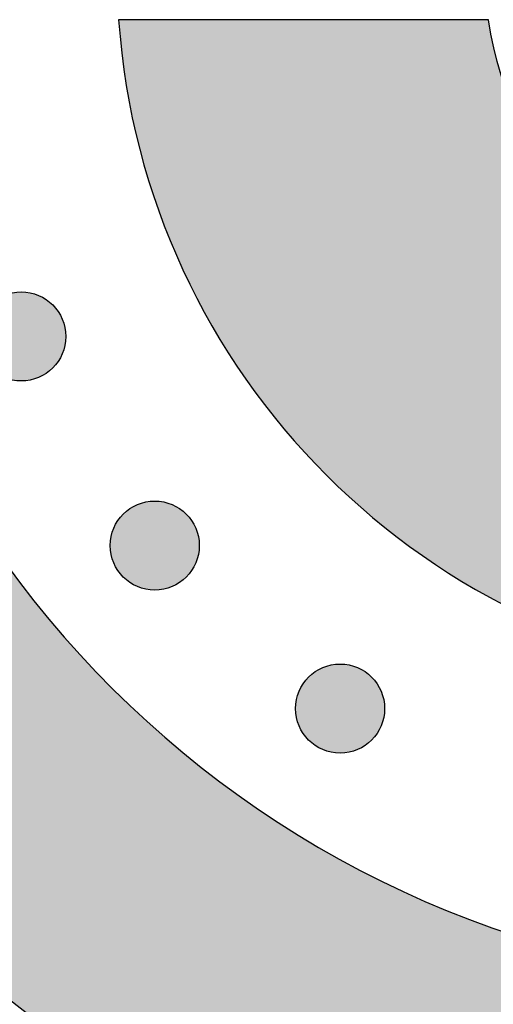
# Model space of a CAD drawing. Header units: millimetres. Extents: x -3873 to -97, y 912 to 4165.
# Tile 489 of 656: x -1369 to -1350, y 2867 to 2906. Entities that reach past the tile are written whole.
import ezdxf

# ---------------------------------------------------------------- set-up
doc = ezdxf.new("R2010")
doc.units = ezdxf.units.MM
doc.layers.add('pattern', color=7, linetype='Continuous', true_color=0x000000)

msp = doc.modelspace()

# ---------------------------------------------------------------- hatches: boundary and pattern name
at = {"layer": 'pattern'}
for points in [[(-1377.479, 2906.089), (-1377.426, 2905.215), (-1377.354, 2904.334), (-1377.261, 2903.449), (-1377.148, 2902.558), (-1377.015, 2901.663), (-1376.86, 2900.765), (-1376.683, 2899.864), (-1376.485, 2898.96), (-1376.265, 2898.056), (-1376.022, 2897.15), (-1375.756, 2896.245), (-1375.468, 2895.34), (-1375.156, 2894.438), (-1374.822, 2893.538), (-1374.464, 2892.641), (-1374.083, 2891.749), (-1373.678, 2890.862), (-1373.251, 2889.981), (-1372.8, 2889.106), (-1372.326, 2888.24), (-1371.83, 2887.382), (-1371.311, 2886.534), (-1370.769, 2885.696), (-1370.205, 2884.87), (-1369.62, 2884.056), (-1369.013, 2883.255), (-1368.386, 2882.468), (-1367.738, 2881.695), (-1367.07, 2880.938), (-1366.383, 2880.197), (-1365.677, 2879.473), (-1364.953, 2878.766), (-1364.212, 2878.078), (-1363.454, 2877.409), (-1362.68, 2876.76), (-1361.89, 2876.13), (-1361.086, 2875.521), (-1360.269, 2874.934), (-1359.439, 2874.367), (-1358.597, 2873.823), (-1357.743, 2873.301), (-1356.88, 2872.802), (-1356.007, 2872.325), (-1355.126, 2871.872), (-1354.237, 2871.442), (-1353.342, 2871.035), (-1352.44, 2870.651), (-1351.534, 2870.292), (-1350.624, 2869.955), (-1349.711, 2869.642), (-1348.795, 2869.353), (-1347.878, 2869.086), (-1346.961, 2868.843), (-1346.043, 2868.623), (-1345.127, 2868.425), (-1344.212, 2868.25), (-1343.3, 2868.096), (-1342.391, 2867.965), (-1341.487, 2867.855), (-1340.586, 2867.765), (-1339.691, 2867.697), (-1338.802, 2867.648), (-1337.919, 2867.62), (-1337.043, 2867.61), (-1336.167, 2867.62), (-1335.285, 2867.649), (-1334.395, 2867.697), (-1333.5, 2867.766), (-1332.6, 2867.855), (-1331.695, 2867.966), (-1330.786, 2868.097), (-1329.874, 2868.251), (-1328.96, 2868.426), (-1328.043, 2868.624), (-1327.126, 2868.845), (-1326.208, 2869.088), (-1325.291, 2869.355), (-1324.376, 2869.644), (-1323.463, 2869.957), (-1322.553, 2870.294), (-1321.647, 2870.654), (-1320.745, 2871.037), (-1319.85, 2871.444), (-1318.961, 2871.875), (-1318.08, 2872.328), (-1317.207, 2872.805), (-1316.344, 2873.304), (-1315.491, 2873.827), (-1314.649, 2874.371), (-1313.819, 2874.937), (-1313.001, 2875.525), (-1312.198, 2876.134), (-1311.408, 2876.764), (-1310.634, 2877.414), (-1309.876, 2878.083), (-1309.135, 2878.771), (-1308.411, 2879.477), (-1307.705, 2880.202), (-1307.018, 2880.943), (-1306.351, 2881.7), (-1305.703, 2882.473), (-1305.075, 2883.26), (-1304.469, 2884.061), (-1303.884, 2884.875), (-1303.32, 2885.702), (-1302.779, 2886.54), (-1302.26, 2887.388), (-1301.763, 2888.246), (-1301.29, 2889.112), (-1300.839, 2889.986), (-1300.412, 2890.868), (-1300.008, 2891.755), (-1299.627, 2892.647), (-1299.269, 2893.544), (-1298.935, 2894.444), (-1298.623, 2895.347), (-1298.335, 2896.251), (-1298.07, 2897.157), (-1297.827, 2898.062), (-1297.606, 2898.967), (-1297.408, 2899.87), (-1297.232, 2900.771), (-1297.077, 2901.67), (-1296.944, 2902.565), (-1296.831, 2903.455), (-1296.739, 2904.341), (-1296.666, 2905.221), (-1296.614, 2906.096), (-1284.602, 2906.097), (-1284.658, 2904.956), (-1284.74, 2903.806), (-1284.847, 2902.65), (-1284.982, 2901.486), (-1285.144, 2900.317), (-1285.333, 2899.143), (-1285.551, 2897.964), (-1285.798, 2896.782), (-1286.073, 2895.598), (-1286.379, 2894.413), (-1286.714, 2893.228), (-1287.079, 2892.043), (-1287.474, 2890.861), (-1287.9, 2889.681), (-1288.356, 2888.506), (-1288.844, 2887.336), (-1289.361, 2886.172), (-1289.91, 2885.016), (-1290.489, 2883.869), (-1291.099, 2882.732), (-1291.738, 2881.606), (-1292.408, 2880.493), (-1293.107, 2879.392), (-1293.835, 2878.307), (-1294.593, 2877.237), (-1295.378, 2876.185), (-1296.191, 2875.15), (-1297.031, 2874.135), (-1297.897, 2873.139), (-1298.789, 2872.165), (-1299.706, 2871.213), (-1300.647, 2870.284), (-1301.611, 2869.38), (-1302.597, 2868.5), (-1303.604, 2867.645), (-1304.632, 2866.817), (-1305.678, 2866.016), (-1306.743, 2865.243), (-1307.825, 2864.498), (-1308.922, 2863.782), (-1310.035, 2863.096), (-1311.16, 2862.439), (-1312.299, 2861.812), (-1313.448, 2861.215), (-1314.607, 2860.649), (-1315.776, 2860.114), (-1316.952, 2859.61), (-1318.134, 2859.137), (-1319.322, 2858.694), (-1320.513, 2858.283), (-1321.708, 2857.902), (-1322.905, 2857.552), (-1324.102, 2857.232), (-1325.3, 2856.942), (-1326.496, 2856.682), (-1327.689, 2856.451), (-1328.879, 2856.25), (-1330.065, 2856.077), (-1331.246, 2855.932), (-1332.421, 2855.815), (-1333.589, 2855.724), (-1334.748, 2855.661), (-1335.9, 2855.623), (-1337.042, 2855.61), (-1338.184, 2855.623), (-1339.336, 2855.66), (-1340.496, 2855.724), (-1341.664, 2855.814), (-1342.838, 2855.931), (-1344.019, 2856.076), (-1345.205, 2856.248), (-1346.395, 2856.45), (-1347.589, 2856.68), (-1348.785, 2856.94), (-1349.982, 2857.23), (-1351.18, 2857.549), (-1352.377, 2857.899), (-1353.571, 2858.28), (-1354.763, 2858.691), (-1355.951, 2859.133), (-1357.134, 2859.607), (-1358.309, 2860.111), (-1359.478, 2860.646), (-1360.637, 2861.211), (-1361.787, 2861.808), (-1362.925, 2862.434), (-1364.051, 2863.091), (-1365.163, 2863.778), (-1366.261, 2864.493), (-1367.343, 2865.238), (-1368.408, 2866.011), (-1369.455, 2866.812), (-1370.482, 2867.64), (-1371.49, 2868.494), (-1372.476, 2869.374), (-1373.44, 2870.279), (-1374.381, 2871.207), (-1375.298, 2872.159), (-1376.19, 2873.133), (-1377.056, 2874.128), (-1377.897, 2875.144), (-1378.71, 2876.178), (-1379.495, 2877.231), (-1380.253, 2878.3), (-1380.981, 2879.385), (-1381.681, 2880.485), (-1382.35, 2881.599), (-1382.99, 2882.725), (-1383.6, 2883.862), (-1384.179, 2885.009), (-1384.728, 2886.164), (-1385.246, 2887.328), (-1385.733, 2888.498), (-1386.19, 2889.673), (-1386.616, 2890.853), (-1387.012, 2892.035), (-1387.377, 2893.22), (-1387.712, 2894.405), (-1388.018, 2895.59), (-1388.293, 2896.774), (-1388.54, 2897.956), (-1388.758, 2899.134), (-1388.948, 2900.308), (-1389.11, 2901.478), (-1389.245, 2902.641), (-1389.352, 2903.798), (-1389.434, 2904.947), (-1389.49, 2906.088)], [(-1338.981, 2894.412), (-1339.237, 2894.452), (-1339.493, 2894.497), (-1339.75, 2894.547), (-1340.008, 2894.602), (-1340.266, 2894.662), (-1340.524, 2894.728), (-1340.782, 2894.799), (-1341.04, 2894.876), (-1341.298, 2894.958), (-1341.555, 2895.045), (-1341.812, 2895.138), (-1342.068, 2895.236), (-1342.323, 2895.34), (-1342.576, 2895.449), (-1342.829, 2895.564), (-1343.08, 2895.684), (-1343.329, 2895.81), (-1343.577, 2895.941), (-1343.822, 2896.077), (-1344.066, 2896.219), (-1344.307, 2896.367), (-1344.545, 2896.519), (-1344.781, 2896.677), (-1345.014, 2896.839), (-1345.244, 2897.007), (-1345.471, 2897.18), (-1345.695, 2897.358), (-1345.915, 2897.54), (-1346.131, 2897.727), (-1346.344, 2897.919), (-1346.553, 2898.115), (-1346.757, 2898.315), (-1346.958, 2898.52), (-1347.154, 2898.729), (-1347.346, 2898.941), (-1347.533, 2899.158), (-1347.715, 2899.378), (-1347.893, 2899.601), (-1348.066, 2899.828), (-1348.234, 2900.058), (-1348.396, 2900.291), (-1348.554, 2900.527), (-1348.706, 2900.765), (-1348.854, 2901.006), (-1348.996, 2901.25), (-1349.132, 2901.495), (-1349.263, 2901.743), (-1349.389, 2901.992), (-1349.509, 2902.243), (-1349.624, 2902.496), (-1349.733, 2902.749), (-1349.837, 2903.004), (-1349.936, 2903.26), (-1350.029, 2903.517), (-1350.116, 2903.774), (-1350.198, 2904.032), (-1350.274, 2904.29), (-1350.346, 2904.548), (-1350.411, 2904.806), (-1350.472, 2905.064), (-1350.527, 2905.322), (-1350.577, 2905.579), (-1350.622, 2905.835), (-1350.662, 2906.091), (-1365.393, 2906.09), (-1365.346, 2905.506), (-1365.286, 2904.919), (-1365.214, 2904.329), (-1365.129, 2903.736), (-1365.03, 2903.141), (-1364.918, 2902.545), (-1364.793, 2901.947), (-1364.654, 2901.348), (-1364.501, 2900.749), (-1364.334, 2900.149), (-1364.153, 2899.551), (-1363.958, 2898.953), (-1363.748, 2898.356), (-1363.524, 2897.761), (-1363.286, 2897.169), (-1363.033, 2896.58), (-1362.766, 2895.994), (-1362.485, 2895.411), (-1362.19, 2894.834), (-1361.88, 2894.261), (-1361.556, 2893.693), (-1361.218, 2893.132), (-1360.867, 2892.577), (-1360.502, 2892.029), (-1360.123, 2891.488), (-1359.731, 2890.955), (-1359.327, 2890.431), (-1358.91, 2889.915), (-1358.48, 2889.409), (-1358.038, 2888.913), (-1357.585, 2888.427), (-1357.12, 2887.951), (-1356.644, 2887.486), (-1356.158, 2887.033), (-1355.661, 2886.591), (-1355.155, 2886.162), (-1354.64, 2885.744), (-1354.115, 2885.34), (-1353.582, 2884.948), (-1353.042, 2884.57), (-1352.493, 2884.205), (-1351.938, 2883.853), (-1351.377, 2883.516), (-1350.809, 2883.192), (-1350.236, 2882.882), (-1349.659, 2882.587), (-1349.076, 2882.306), (-1348.49, 2882.039), (-1347.901, 2881.787), (-1347.309, 2881.548), (-1346.714, 2881.325), (-1346.117, 2881.115), (-1345.519, 2880.92), (-1344.92, 2880.739), (-1344.321, 2880.572), (-1343.722, 2880.419), (-1343.123, 2880.28), (-1342.525, 2880.155), (-1341.928, 2880.043), (-1341.333, 2879.945), (-1340.741, 2879.86), (-1340.151, 2879.787), (-1339.563, 2879.728), (-1338.98, 2879.681)], [(-1370.528, 2892.219), (-1370.5, 2892.192), (-1370.471, 2892.165), (-1370.441, 2892.138), (-1370.41, 2892.112), (-1370.378, 2892.086), (-1370.346, 2892.061), (-1370.313, 2892.036), (-1370.279, 2892.012), (-1370.244, 2891.989), (-1370.208, 2891.966), (-1370.171, 2891.944), (-1370.134, 2891.923), (-1370.096, 2891.902), (-1370.057, 2891.883), (-1370.018, 2891.864), (-1369.978, 2891.846), (-1369.937, 2891.829), (-1369.896, 2891.813), (-1369.854, 2891.798), (-1369.811, 2891.783), (-1369.768, 2891.77), (-1369.725, 2891.758), (-1369.681, 2891.747), (-1369.637, 2891.738), (-1369.592, 2891.729), (-1369.547, 2891.721), (-1369.502, 2891.715), (-1369.456, 2891.709), (-1369.411, 2891.705), (-1369.365, 2891.702), (-1369.319, 2891.701), (-1369.273, 2891.7), (-1369.227, 2891.701), (-1369.181, 2891.702), (-1369.136, 2891.705), (-1369.09, 2891.709), (-1369.044, 2891.715), (-1368.999, 2891.721), (-1368.954, 2891.729), (-1368.91, 2891.738), (-1368.865, 2891.747), (-1368.821, 2891.758), (-1368.778, 2891.77), (-1368.735, 2891.784), (-1368.692, 2891.798), (-1368.65, 2891.813), (-1368.609, 2891.829), (-1368.568, 2891.846), (-1368.528, 2891.864), (-1368.489, 2891.883), (-1368.45, 2891.902), (-1368.412, 2891.923), (-1368.375, 2891.944), (-1368.338, 2891.966), (-1368.303, 2891.989), (-1368.268, 2892.012), (-1368.234, 2892.036), (-1368.2, 2892.061), (-1368.168, 2892.086), (-1368.136, 2892.112), (-1368.106, 2892.138), (-1368.076, 2892.165), (-1368.047, 2892.192), (-1368.019, 2892.22), (-1367.991, 2892.248), (-1367.964, 2892.277), (-1367.937, 2892.307), (-1367.911, 2892.338), (-1367.885, 2892.369), (-1367.86, 2892.402), (-1367.835, 2892.435), (-1367.811, 2892.469), (-1367.788, 2892.504), (-1367.765, 2892.54), (-1367.743, 2892.576), (-1367.722, 2892.613), (-1367.701, 2892.651), (-1367.682, 2892.69), (-1367.663, 2892.73), (-1367.645, 2892.77), (-1367.628, 2892.81), (-1367.612, 2892.852), (-1367.597, 2892.894), (-1367.582, 2892.936), (-1367.569, 2892.979), (-1367.557, 2893.023), (-1367.546, 2893.066), (-1367.537, 2893.111), (-1367.528, 2893.155), (-1367.52, 2893.2), (-1367.514, 2893.246), (-1367.508, 2893.291), (-1367.504, 2893.337), (-1367.501, 2893.383), (-1367.5, 2893.428), (-1367.499, 2893.474), (-1367.5, 2893.52), (-1367.501, 2893.566), (-1367.504, 2893.612), (-1367.508, 2893.658), (-1367.514, 2893.703), (-1367.52, 2893.748), (-1367.528, 2893.793), (-1367.537, 2893.838), (-1367.546, 2893.882), (-1367.557, 2893.926), (-1367.569, 2893.97), (-1367.583, 2894.013), (-1367.597, 2894.055), (-1367.612, 2894.097), (-1367.628, 2894.138), (-1367.645, 2894.179), (-1367.663, 2894.219), (-1367.682, 2894.259), (-1367.701, 2894.297), (-1367.722, 2894.335), (-1367.743, 2894.373), (-1367.765, 2894.409), (-1367.788, 2894.445), (-1367.811, 2894.48), (-1367.835, 2894.514), (-1367.86, 2894.547), (-1367.885, 2894.58), (-1367.911, 2894.611), (-1367.937, 2894.642), (-1367.964, 2894.672), (-1367.991, 2894.701), (-1368.019, 2894.729), (-1368.047, 2894.756), (-1368.076, 2894.784), (-1368.106, 2894.81), (-1368.137, 2894.837), (-1368.168, 2894.862), (-1368.201, 2894.888), (-1368.234, 2894.912), (-1368.268, 2894.936), (-1368.303, 2894.96), (-1368.339, 2894.982), (-1368.375, 2895.004), (-1368.412, 2895.026), (-1368.45, 2895.046), (-1368.489, 2895.066), (-1368.529, 2895.085), (-1368.569, 2895.103), (-1368.609, 2895.12), (-1368.651, 2895.136), (-1368.693, 2895.151), (-1368.735, 2895.165), (-1368.778, 2895.178), (-1368.822, 2895.19), (-1368.866, 2895.201), (-1368.91, 2895.211), (-1368.954, 2895.22), (-1368.999, 2895.227), (-1369.045, 2895.234), (-1369.09, 2895.239), (-1369.136, 2895.243), (-1369.182, 2895.246), (-1369.227, 2895.248), (-1369.273, 2895.249), (-1369.319, 2895.248), (-1369.365, 2895.246), (-1369.411, 2895.243), (-1369.457, 2895.239), (-1369.502, 2895.234), (-1369.547, 2895.227), (-1369.592, 2895.22), (-1369.637, 2895.211), (-1369.681, 2895.201), (-1369.725, 2895.19), (-1369.769, 2895.178), (-1369.812, 2895.165), (-1369.854, 2895.151), (-1369.896, 2895.136), (-1369.937, 2895.12), (-1369.978, 2895.103), (-1370.018, 2895.085), (-1370.058, 2895.066), (-1370.096, 2895.046), (-1370.134, 2895.026), (-1370.172, 2895.004), (-1370.208, 2894.982), (-1370.244, 2894.96), (-1370.279, 2894.936), (-1370.313, 2894.912), (-1370.346, 2894.887), (-1370.379, 2894.862), (-1370.41, 2894.836), (-1370.441, 2894.81), (-1370.471, 2894.783), (-1370.5, 2894.756), (-1370.528, 2894.729), (-1370.555, 2894.701), (-1370.583, 2894.672), (-1370.609, 2894.642), (-1370.636, 2894.611), (-1370.661, 2894.579), (-1370.687, 2894.547), (-1370.711, 2894.514), (-1370.735, 2894.479), (-1370.759, 2894.445), (-1370.781, 2894.409), (-1370.803, 2894.372), (-1370.825, 2894.335), (-1370.845, 2894.297), (-1370.865, 2894.258), (-1370.884, 2894.219), (-1370.902, 2894.179), (-1370.919, 2894.138), (-1370.935, 2894.097), (-1370.95, 2894.055), (-1370.964, 2894.012), (-1370.977, 2893.969), (-1370.989, 2893.926), (-1371, 2893.882), (-1371.01, 2893.838), (-1371.019, 2893.793), (-1371.026, 2893.748), (-1371.033, 2893.703), (-1371.038, 2893.657), (-1371.042, 2893.612), (-1371.045, 2893.566), (-1371.047, 2893.52), (-1371.048, 2893.474), (-1371.047, 2893.428), (-1371.045, 2893.382), (-1371.042, 2893.336), (-1371.038, 2893.291), (-1371.033, 2893.245), (-1371.026, 2893.2), (-1371.019, 2893.155), (-1371.01, 2893.111), (-1371, 2893.066), (-1370.989, 2893.022), (-1370.977, 2892.979), (-1370.964, 2892.936), (-1370.95, 2892.893), (-1370.935, 2892.851), (-1370.919, 2892.81), (-1370.902, 2892.769), (-1370.884, 2892.729), (-1370.865, 2892.69), (-1370.845, 2892.651), (-1370.825, 2892.613), (-1370.803, 2892.576), (-1370.781, 2892.539), (-1370.759, 2892.504), (-1370.735, 2892.469), (-1370.711, 2892.435), (-1370.686, 2892.401), (-1370.661, 2892.369), (-1370.635, 2892.337), (-1370.609, 2892.307), (-1370.582, 2892.277), (-1370.555, 2892.248)], [(-1365.212, 2883.887), (-1365.184, 2883.86), (-1365.155, 2883.833), (-1365.125, 2883.806), (-1365.094, 2883.78), (-1365.062, 2883.754), (-1365.03, 2883.729), (-1364.997, 2883.704), (-1364.963, 2883.68), (-1364.928, 2883.657), (-1364.892, 2883.634), (-1364.855, 2883.612), (-1364.818, 2883.591), (-1364.78, 2883.57), (-1364.741, 2883.55), (-1364.702, 2883.532), (-1364.662, 2883.514), (-1364.621, 2883.497), (-1364.58, 2883.481), (-1364.538, 2883.465), (-1364.495, 2883.451), (-1364.452, 2883.438), (-1364.409, 2883.426), (-1364.365, 2883.415), (-1364.321, 2883.405), (-1364.276, 2883.397), (-1364.231, 2883.389), (-1364.186, 2883.383), (-1364.14, 2883.377), (-1364.095, 2883.373), (-1364.049, 2883.37), (-1364.003, 2883.368), (-1363.957, 2883.368), (-1363.911, 2883.368), (-1363.865, 2883.37), (-1363.82, 2883.373), (-1363.774, 2883.377), (-1363.728, 2883.383), (-1363.683, 2883.389), (-1363.638, 2883.397), (-1363.594, 2883.405), (-1363.549, 2883.415), (-1363.505, 2883.426), (-1363.462, 2883.438), (-1363.419, 2883.451), (-1363.376, 2883.466), (-1363.335, 2883.481), (-1363.293, 2883.497), (-1363.252, 2883.514), (-1363.212, 2883.532), (-1363.173, 2883.551), (-1363.134, 2883.57), (-1363.096, 2883.591), (-1363.059, 2883.612), (-1363.022, 2883.634), (-1362.987, 2883.657), (-1362.952, 2883.68), (-1362.918, 2883.704), (-1362.884, 2883.729), (-1362.852, 2883.754), (-1362.82, 2883.78), (-1362.79, 2883.806), (-1362.76, 2883.833), (-1362.731, 2883.86), (-1362.703, 2883.888), (-1362.675, 2883.916), (-1362.648, 2883.945), (-1362.621, 2883.975), (-1362.595, 2884.005), (-1362.569, 2884.037), (-1362.544, 2884.069), (-1362.519, 2884.103), (-1362.495, 2884.137), (-1362.472, 2884.172), (-1362.449, 2884.207), (-1362.427, 2884.244), (-1362.406, 2884.281), (-1362.385, 2884.319), (-1362.366, 2884.358), (-1362.347, 2884.397), (-1362.329, 2884.438), (-1362.312, 2884.478), (-1362.296, 2884.52), (-1362.281, 2884.562), (-1362.267, 2884.604), (-1362.253, 2884.647), (-1362.241, 2884.69), (-1362.23, 2884.734), (-1362.221, 2884.779), (-1362.212, 2884.823), (-1362.204, 2884.868), (-1362.198, 2884.914), (-1362.192, 2884.959), (-1362.188, 2885.005), (-1362.185, 2885.05), (-1362.184, 2885.096), (-1362.183, 2885.142), (-1362.184, 2885.188), (-1362.185, 2885.234), (-1362.188, 2885.28), (-1362.192, 2885.325), (-1362.198, 2885.371), (-1362.204, 2885.416), (-1362.212, 2885.461), (-1362.221, 2885.506), (-1362.231, 2885.55), (-1362.242, 2885.594), (-1362.254, 2885.637), (-1362.267, 2885.68), (-1362.281, 2885.723), (-1362.296, 2885.765), (-1362.312, 2885.806), (-1362.329, 2885.847), (-1362.347, 2885.887), (-1362.366, 2885.926), (-1362.385, 2885.965), (-1362.406, 2886.003), (-1362.427, 2886.04), (-1362.449, 2886.077), (-1362.472, 2886.113), (-1362.495, 2886.148), (-1362.519, 2886.182), (-1362.544, 2886.215), (-1362.569, 2886.247), (-1362.595, 2886.279), (-1362.621, 2886.31), (-1362.648, 2886.34), (-1362.675, 2886.369), (-1362.703, 2886.397), (-1362.731, 2886.424), (-1362.76, 2886.451), (-1362.79, 2886.478), (-1362.821, 2886.504), (-1362.852, 2886.53), (-1362.885, 2886.555), (-1362.918, 2886.58), (-1362.952, 2886.604), (-1362.987, 2886.628), (-1363.023, 2886.65), (-1363.059, 2886.672), (-1363.096, 2886.694), (-1363.134, 2886.714), (-1363.173, 2886.734), (-1363.213, 2886.753), (-1363.253, 2886.77), (-1363.293, 2886.788), (-1363.335, 2886.804), (-1363.377, 2886.819), (-1363.419, 2886.833), (-1363.462, 2886.846), (-1363.506, 2886.858), (-1363.55, 2886.869), (-1363.594, 2886.879), (-1363.639, 2886.888), (-1363.683, 2886.895), (-1363.729, 2886.902), (-1363.774, 2886.907), (-1363.82, 2886.911), (-1363.866, 2886.914), (-1363.912, 2886.916), (-1363.957, 2886.916), (-1364.003, 2886.916), (-1364.049, 2886.914), (-1364.095, 2886.911), (-1364.141, 2886.907), (-1364.186, 2886.902), (-1364.231, 2886.895), (-1364.276, 2886.887), (-1364.321, 2886.879), (-1364.365, 2886.869), (-1364.409, 2886.858), (-1364.453, 2886.846), (-1364.496, 2886.833), (-1364.538, 2886.819), (-1364.58, 2886.803), (-1364.621, 2886.787), (-1364.662, 2886.77), (-1364.702, 2886.752), (-1364.742, 2886.734), (-1364.78, 2886.714), (-1364.818, 2886.693), (-1364.856, 2886.672), (-1364.892, 2886.65), (-1364.928, 2886.627), (-1364.963, 2886.604), (-1364.997, 2886.58), (-1365.03, 2886.555), (-1365.063, 2886.53), (-1365.094, 2886.504), (-1365.125, 2886.478), (-1365.155, 2886.451), (-1365.184, 2886.424), (-1365.212, 2886.397), (-1365.24, 2886.368), (-1365.267, 2886.339), (-1365.293, 2886.31), (-1365.32, 2886.279), (-1365.345, 2886.247), (-1365.371, 2886.215), (-1365.395, 2886.181), (-1365.419, 2886.147), (-1365.443, 2886.112), (-1365.465, 2886.077), (-1365.488, 2886.04), (-1365.509, 2886.003), (-1365.529, 2885.965), (-1365.549, 2885.926), (-1365.568, 2885.887), (-1365.586, 2885.847), (-1365.603, 2885.806), (-1365.619, 2885.765), (-1365.634, 2885.723), (-1365.648, 2885.68), (-1365.661, 2885.637), (-1365.673, 2885.594), (-1365.684, 2885.55), (-1365.694, 2885.506), (-1365.703, 2885.461), (-1365.71, 2885.416), (-1365.717, 2885.371), (-1365.722, 2885.325), (-1365.726, 2885.28), (-1365.729, 2885.234), (-1365.731, 2885.188), (-1365.732, 2885.142), (-1365.731, 2885.096), (-1365.729, 2885.05), (-1365.726, 2885.004), (-1365.722, 2884.959), (-1365.717, 2884.913), (-1365.71, 2884.868), (-1365.703, 2884.823), (-1365.694, 2884.778), (-1365.684, 2884.734), (-1365.673, 2884.69), (-1365.661, 2884.647), (-1365.648, 2884.604), (-1365.634, 2884.561), (-1365.619, 2884.519), (-1365.603, 2884.478), (-1365.586, 2884.437), (-1365.568, 2884.397), (-1365.549, 2884.358), (-1365.529, 2884.319), (-1365.509, 2884.281), (-1365.487, 2884.244), (-1365.465, 2884.207), (-1365.443, 2884.171), (-1365.419, 2884.137), (-1365.395, 2884.102), (-1365.37, 2884.069), (-1365.345, 2884.037), (-1365.319, 2884.005), (-1365.293, 2883.974), (-1365.267, 2883.945), (-1365.239, 2883.916)], [(-1357.827, 2877.391), (-1357.798, 2877.363), (-1357.769, 2877.336), (-1357.74, 2877.309), (-1357.709, 2877.283), (-1357.677, 2877.257), (-1357.645, 2877.232), (-1357.611, 2877.207), (-1357.577, 2877.183), (-1357.542, 2877.16), (-1357.507, 2877.137), (-1357.47, 2877.115), (-1357.433, 2877.094), (-1357.395, 2877.073), (-1357.356, 2877.054), (-1357.317, 2877.035), (-1357.277, 2877.017), (-1357.236, 2877), (-1357.195, 2876.984), (-1357.153, 2876.969), (-1357.11, 2876.955), (-1357.067, 2876.942), (-1357.024, 2876.93), (-1356.98, 2876.919), (-1356.936, 2876.909), (-1356.891, 2876.9), (-1356.846, 2876.892), (-1356.801, 2876.886), (-1356.755, 2876.881), (-1356.71, 2876.876), (-1356.664, 2876.874), (-1356.618, 2876.872), (-1356.572, 2876.871), (-1356.526, 2876.872), (-1356.48, 2876.874), (-1356.434, 2876.876), (-1356.389, 2876.881), (-1356.343, 2876.886), (-1356.298, 2876.892), (-1356.253, 2876.9), (-1356.208, 2876.909), (-1356.164, 2876.919), (-1356.12, 2876.93), (-1356.077, 2876.942), (-1356.034, 2876.955), (-1355.991, 2876.969), (-1355.949, 2876.984), (-1355.908, 2877), (-1355.867, 2877.017), (-1355.827, 2877.035), (-1355.788, 2877.054), (-1355.749, 2877.074), (-1355.711, 2877.094), (-1355.674, 2877.115), (-1355.637, 2877.137), (-1355.602, 2877.16), (-1355.567, 2877.184), (-1355.532, 2877.208), (-1355.499, 2877.232), (-1355.467, 2877.257), (-1355.435, 2877.283), (-1355.404, 2877.31), (-1355.375, 2877.336), (-1355.346, 2877.363), (-1355.317, 2877.391), (-1355.29, 2877.419), (-1355.263, 2877.448), (-1355.236, 2877.478), (-1355.21, 2877.509), (-1355.184, 2877.54), (-1355.159, 2877.573), (-1355.134, 2877.606), (-1355.11, 2877.64), (-1355.087, 2877.675), (-1355.064, 2877.711), (-1355.042, 2877.747), (-1355.021, 2877.785), (-1355, 2877.823), (-1354.98, 2877.861), (-1354.962, 2877.901), (-1354.944, 2877.941), (-1354.927, 2877.982), (-1354.911, 2878.023), (-1354.895, 2878.065), (-1354.881, 2878.107), (-1354.868, 2878.15), (-1354.856, 2878.194), (-1354.845, 2878.238), (-1354.835, 2878.282), (-1354.827, 2878.327), (-1354.819, 2878.372), (-1354.813, 2878.417), (-1354.807, 2878.462), (-1354.803, 2878.508), (-1354.8, 2878.554), (-1354.798, 2878.6), (-1354.798, 2878.646), (-1354.798, 2878.692), (-1354.8, 2878.737), (-1354.803, 2878.783), (-1354.807, 2878.829), (-1354.813, 2878.874), (-1354.819, 2878.92), (-1354.827, 2878.964), (-1354.835, 2879.009), (-1354.845, 2879.053), (-1354.856, 2879.097), (-1354.868, 2879.141), (-1354.881, 2879.184), (-1354.896, 2879.226), (-1354.911, 2879.268), (-1354.927, 2879.31), (-1354.944, 2879.35), (-1354.962, 2879.39), (-1354.981, 2879.43), (-1355, 2879.469), (-1355.021, 2879.507), (-1355.042, 2879.544), (-1355.064, 2879.58), (-1355.087, 2879.616), (-1355.11, 2879.651), (-1355.134, 2879.685), (-1355.159, 2879.718), (-1355.184, 2879.751), (-1355.21, 2879.782), (-1355.236, 2879.813), (-1355.263, 2879.843), (-1355.29, 2879.872), (-1355.318, 2879.9), (-1355.346, 2879.928), (-1355.375, 2879.955), (-1355.405, 2879.982), (-1355.435, 2880.008), (-1355.467, 2880.034), (-1355.499, 2880.059), (-1355.533, 2880.083), (-1355.567, 2880.107), (-1355.602, 2880.131), (-1355.637, 2880.154), (-1355.674, 2880.176), (-1355.711, 2880.197), (-1355.749, 2880.217), (-1355.788, 2880.237), (-1355.827, 2880.256), (-1355.868, 2880.274), (-1355.908, 2880.291), (-1355.95, 2880.307), (-1355.992, 2880.322), (-1356.034, 2880.336), (-1356.077, 2880.349), (-1356.12, 2880.361), (-1356.164, 2880.372), (-1356.209, 2880.382), (-1356.253, 2880.391), (-1356.298, 2880.398), (-1356.344, 2880.405), (-1356.389, 2880.41), (-1356.435, 2880.414), (-1356.48, 2880.417), (-1356.526, 2880.419), (-1356.572, 2880.42), (-1356.618, 2880.419), (-1356.664, 2880.417), (-1356.71, 2880.414), (-1356.755, 2880.41), (-1356.801, 2880.405), (-1356.846, 2880.398), (-1356.891, 2880.391), (-1356.936, 2880.382), (-1356.98, 2880.372), (-1357.024, 2880.361), (-1357.067, 2880.349), (-1357.11, 2880.336), (-1357.153, 2880.322), (-1357.195, 2880.307), (-1357.236, 2880.291), (-1357.277, 2880.274), (-1357.317, 2880.256), (-1357.356, 2880.237), (-1357.395, 2880.217), (-1357.433, 2880.197), (-1357.47, 2880.176), (-1357.507, 2880.153), (-1357.543, 2880.131), (-1357.578, 2880.107), (-1357.612, 2880.083), (-1357.645, 2880.059), (-1357.677, 2880.033), (-1357.709, 2880.008), (-1357.74, 2879.981), (-1357.77, 2879.955), (-1357.799, 2879.927), (-1357.827, 2879.9), (-1357.854, 2879.872), (-1357.881, 2879.843), (-1357.908, 2879.813), (-1357.934, 2879.782), (-1357.96, 2879.751), (-1357.985, 2879.718), (-1358.01, 2879.685), (-1358.034, 2879.651), (-1358.058, 2879.616), (-1358.08, 2879.58), (-1358.102, 2879.544), (-1358.124, 2879.506), (-1358.144, 2879.468), (-1358.164, 2879.43), (-1358.183, 2879.39), (-1358.201, 2879.35), (-1358.218, 2879.309), (-1358.234, 2879.268), (-1358.249, 2879.226), (-1358.263, 2879.184), (-1358.276, 2879.141), (-1358.288, 2879.097), (-1358.299, 2879.053), (-1358.309, 2879.009), (-1358.318, 2878.964), (-1358.325, 2878.919), (-1358.332, 2878.874), (-1358.337, 2878.829), (-1358.341, 2878.783), (-1358.344, 2878.737), (-1358.346, 2878.691), (-1358.346, 2878.645), (-1358.346, 2878.599), (-1358.344, 2878.553), (-1358.341, 2878.508), (-1358.337, 2878.462), (-1358.332, 2878.417), (-1358.325, 2878.371), (-1358.317, 2878.326), (-1358.309, 2878.282), (-1358.299, 2878.237), (-1358.288, 2878.194), (-1358.276, 2878.15), (-1358.263, 2878.107), (-1358.249, 2878.065), (-1358.234, 2878.023), (-1358.217, 2877.981), (-1358.2, 2877.941), (-1358.182, 2877.901), (-1358.164, 2877.861), (-1358.144, 2877.822), (-1358.123, 2877.784), (-1358.102, 2877.747), (-1358.08, 2877.711), (-1358.057, 2877.675), (-1358.034, 2877.64), (-1358.01, 2877.606), (-1357.985, 2877.573), (-1357.96, 2877.54), (-1357.934, 2877.509), (-1357.908, 2877.478), (-1357.881, 2877.448), (-1357.854, 2877.419)]]:
    msp.add_hatch(color=256, dxfattribs=at).paths.add_polyline_path(points, flags=0)

# ---------------------------------------------------------------- linework, layer by layer
msp.add_line((-1350.662, 2906.091), (-1365.393, 2906.09), dxfattribs=at)
for centre in [(-1369.273, 2893.474), (-1363.957, 2885.142), (-1356.572, 2878.645)]:
    msp.add_circle(centre, 1.774, dxfattribs=at)
at = {"layer": 'pattern', "extrusion": (0, 0, -1)}
for centre, radius, start, end in [((1337.046, 2908.092), 52.482, 182.1793, 357.8114), ((1336.982, 2908.092), 13.826, 278.3128, 351.6779)]:
    msp.add_arc(centre, radius, start, end, dxfattribs=at)
at = {"layer": 'pattern'}
for centre, radius, start, end in [((-1337.046, 2908.092), 40.482, 182.8365, 357.1728), ((-1336.982, 2908.092), 28.482, 184.0313, 265.9781), ((-1654.828, 2907.822), 387.7, 319.28107, 359.74518)]:
    msp.add_arc(centre, radius, start, end, dxfattribs=at)

doc.saveas('drawing.dxf')
